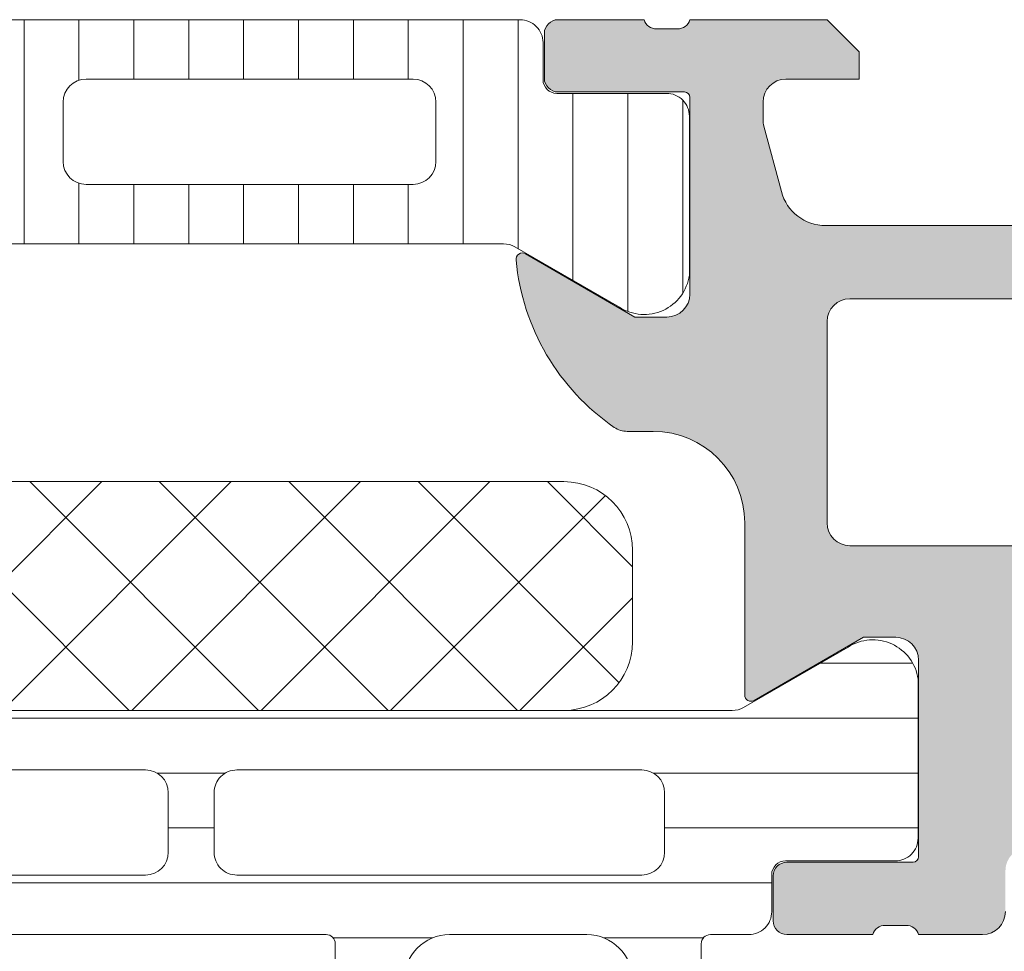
# Model space of a CAD drawing. Header units: millimetres. Extents: x 213386 to 506888, y 183055 to 450952.
# Tile 895 of 1056: x 399572 to 399594, y 335016 to 335037. Entities that reach past the tile are written whole.
import ezdxf

# ---------------------------------------------------------------- set-up
doc = ezdxf.new("R2010")
doc.units = ezdxf.units.MM
doc.layers.add('FASÁDA DETAILNÍ', color=255, linetype='Continuous', lineweight=0)
doc.layers.add('NOVA', color=255, linetype='Continuous', lineweight=0)

# ---------------------------------------------------------------- blocks, each defined once
blk = doc.blocks.new('A$C69D17D4D')
at = {"layer": 'FASÁDA DETAILNÍ'}
h = blk.add_hatch(dxfattribs=at)
h.set_pattern_fill('_USER', color=256, scale=1.2, angle=90, style=0, pattern_type=0)
h.set_pattern_definition([(90, (0, 0), (-1.2, 7.347638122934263e-17), [])])
edge = h.paths.add_edge_path()
edge.add_line((1622.49395041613, 17283.54357428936), (1624.777607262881, 17282.22510457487))
edge.add_arc((1625.318242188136, 17283.06635722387), 0.9999960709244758, 237.2729839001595, 351.8183919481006)
edge.add_line((1626.308060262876, 17282.92404657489), (1626.308060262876, 17286.40058807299))
edge.add_arc((1625.808064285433, 17286.40059071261), 0.4999959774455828, -0.0003024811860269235, 90.00030248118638)
edge.add_line((1625.808061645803, 17286.90058669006), (1623.408063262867, 17286.90025473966))
edge.add_arc((1623.408063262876, 17287.20025473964), 0.3000000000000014, 180, 269.9999999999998, ccw=False)
edge.add_line((1623.108063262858, 17287.20025473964), (1623.108063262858, 17288.01058607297))
edge.add_arc((1622.608065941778, 17288.0105887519), 0.4999973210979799, -0.0003069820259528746, 90.00030698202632)
edge.add_line((1622.608063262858, 17288.51058607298), (1592.525588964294, 17288.51058607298))
edge.add_arc((1592.525586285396, 17288.0105887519), 0.4999973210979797, 89.99969301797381, 180.0003069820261)
edge.add_line((1592.025588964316, 17288.01058607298), (1592.025588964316, 17287.20025473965))
edge.add_arc((1591.725588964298, 17287.20025473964), 0.3000000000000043, -90, -1.1368683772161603e-13, ccw=False)
edge.add_line((1591.725588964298, 17286.90025473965), (1589.325590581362, 17286.90058669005))
edge.add_arc((1589.325587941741, 17286.40059071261), 0.4999959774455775, 89.99969751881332, 180.0003024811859)
edge.add_line((1588.825591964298, 17286.40058807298), (1588.825591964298, 17282.92404657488))
edge.add_arc((1589.815410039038, 17283.06635722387), 0.9999960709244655, 188.1816080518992, 302.7270160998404)
edge.add_line((1590.356044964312, 17282.22510457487), (1592.639701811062, 17283.54357428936))
edge.add_arc((1592.889701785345, 17283.11056157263), 0.5000000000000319, 90.00005990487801, 119.9999965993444, ccw=False)
edge.add_line((1592.889701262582, 17283.61056157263), (1622.243950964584, 17283.61056157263))
edge.add_arc((1622.243950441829, 17283.11056157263), 0.5000000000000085, 60.0000034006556, 89.99994009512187, ccw=False)
edge = h.paths.add_edge_path(flags=16)
edge.add_line((1601.917233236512, 17284.91057234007), (1594.76720882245, 17284.91058759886))
edge.add_arc((1594.767252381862, 17285.4106311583), 0.5000435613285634, 180.0049911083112, 269.9950088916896, ccw=False)
edge.add_line((1594.26720882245, 17285.41058759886), (1594.26720882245, 17286.71059637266))
edge.add_arc((1594.767221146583, 17286.71056878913), 0.5000123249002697, 90.00141220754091, 179.9968392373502, ccw=False)
edge.add_line((1594.76720882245, 17287.21058111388), (1601.917233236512, 17287.21058111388))
edge.add_arc((1601.917189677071, 17286.71053755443), 0.5000435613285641, 0.004991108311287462, 89.99500889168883, ccw=False)
edge.add_line((1602.417233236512, 17286.71058111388), (1602.417233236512, 17285.41057234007))
edge.add_arc((1601.917189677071, 17285.41061589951), 0.5000435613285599, -89.99500889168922, -0.004991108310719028, ccw=False)
edge = h.paths.add_edge_path(flags=16)
edge.add_line((1620.267232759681, 17284.91057234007), (1613.117206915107, 17284.91057234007))
edge.add_arc((1613.117250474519, 17285.41061589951), 0.5000435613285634, 180.0049911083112, 269.9950088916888, ccw=False)
edge.add_line((1612.617206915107, 17285.41057234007), (1612.617206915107, 17286.71058111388))
edge.add_arc((1613.117250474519, 17286.71053755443), 0.5000435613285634, 90.00499110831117, 179.9950088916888, ccw=False)
edge.add_line((1613.117206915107, 17287.21058111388), (1620.267232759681, 17287.21058111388))
edge.add_arc((1620.26718920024, 17286.71053755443), 0.5000435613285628, 0.004991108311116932, 89.99500889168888, ccw=False)
edge.add_line((1620.767232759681, 17286.71058111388), (1620.767232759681, 17285.41057234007))
edge.add_arc((1620.26718920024, 17285.41061589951), 0.5000435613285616, -89.99500889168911, -0.004991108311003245, ccw=False)
edge = h.paths.add_edge_path(flags=16)
edge.add_line((1611.117206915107, 17284.91057234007), (1603.917233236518, 17284.91057234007))
edge.add_arc((1603.917182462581, 17285.41052156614), 0.4999492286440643, -180.00581885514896, -89.99418114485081, ccw=False)
edge.add_line((1603.417233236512, 17285.41057234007), (1603.417233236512, 17286.71058111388))
edge.add_arc((1603.917182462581, 17286.71063188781), 0.4999492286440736, 89.99418114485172, 180.0058188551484, ccw=False)
edge.add_line((1603.917233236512, 17287.21058111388), (1611.117206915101, 17287.21058111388))
edge.add_arc((1611.117257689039, 17286.71063188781), 0.4999492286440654, -0.005818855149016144, 90.00581885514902, ccw=False)
edge.add_line((1611.617206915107, 17286.71058111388), (1611.617206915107, 17285.41057234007))
edge.add_arc((1611.117257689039, 17285.41052156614), 0.4999492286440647, -90.00581885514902, 0.005818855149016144, ccw=False)
h = blk.add_hatch(color=256, dxfattribs=at)
edge = h.paths.add_edge_path()
edge.add_arc((1643.317992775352, 17223.51065356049), 0.5000674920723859, -89.99226754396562, -0.007732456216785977, ccw=False)
edge.add_line((1643.318060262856, 17223.01058607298), (1639.318060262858, 17223.01058607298))
edge.add_arc((1639.31812775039, 17223.51065356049), 0.5000674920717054, 180.0077324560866, 269.99226754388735, ccw=False)
edge.add_line((1638.818060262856, 17223.51058607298), (1638.818060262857, 17224.81063490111))
edge.add_arc((1639.318097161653, 17224.81059800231), 0.5000369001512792, 90.00422797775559, 179.9957720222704, ccw=False)
edge.add_line((1639.318060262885, 17225.31063490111), (1639.818060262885, 17225.31063490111))
edge.add_line((1639.818060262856, 17225.31063490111), (1639.818060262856, 17224.31063490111))
edge.add_line((1639.818060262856, 17224.31063490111), (1641.318060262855, 17224.31063490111))
edge.add_arc((1641.318097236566, 17225.31059792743), 0.9999630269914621, 269.9978814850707, 360.0021185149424)
edge.add_line((1642.318060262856, 17225.31063490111), (1642.318060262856, 17229.3106349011))
edge.add_arc((1641.31798339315, 17229.3105580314), 1.000076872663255, 0.004403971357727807, 89.99559602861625)
edge.add_line((1641.318060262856, 17230.31063490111), (1639.818060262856, 17230.31063490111))
edge.add_line((1639.818060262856, 17230.31063490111), (1639.818060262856, 17229.31063490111))
edge.add_line((1639.818060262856, 17229.31063490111), (1639.318060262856, 17229.31063490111))
edge.add_arc((1639.318002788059, 17229.81057742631), 0.4999425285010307, -180.00658688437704, -89.99341311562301, ccw=False)
edge.add_line((1638.818060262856, 17229.81063490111), (1638.818060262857, 17232.61062269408))
edge.add_arc((1639.318060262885, 17232.61062269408), 0.5000000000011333, 90.0000000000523, 180.0000000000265, ccw=False)
edge.add_line((1639.318060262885, 17233.11062269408), (1639.518060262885, 17233.11062269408))
edge.add_arc((1639.518060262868, 17232.61062269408), 0.5000000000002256, -2.609112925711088e-11, 89.99999999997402, ccw=False)
edge.add_line((1640.018060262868, 17232.61062269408), (1640.018060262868, 17232.11062269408))
edge.add_arc((1640.518095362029, 17232.11065779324), 0.500035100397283, 180.0040217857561, 269.9959782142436)
edge.add_line((1640.518060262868, 17231.61062269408), (1641.318063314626, 17231.61062269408))
edge.add_arc((1641.31804675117, 17232.11063925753), 0.5000165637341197, -89.99810203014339, -0.001897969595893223)
edge.add_line((1641.818063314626, 17232.11062269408), (1641.818063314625, 17263.41061659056))
edge.add_line((1641.818063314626, 17263.41061659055), (1641.38566668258, 17269.4490742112))
edge.add_arc((1640.386446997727, 17269.41061815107), 0.9999594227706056, 2.20400286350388, 89.99999999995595)
edge.add_line((1640.386446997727, 17270.41057757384), (1633.717994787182, 17270.41057757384))
edge.add_arc((1633.717994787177, 17269.91057757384), 0.5000000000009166, 90.00000000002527, 179.9999999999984)
edge.add_line((1633.217994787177, 17269.91057757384), (1633.217994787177, 17269.01057757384))
edge.add_arc((1632.717994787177, 17269.01057757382), 0.5000000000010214, -89.99999999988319, 1.425064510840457e-10, ccw=False)
edge.add_line((1632.717994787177, 17268.51057757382), (1631.317993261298, 17268.51057757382))
edge.add_arc((1631.050472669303, 17268.43174112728), 0.278895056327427, 16.41987641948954, 91.1645893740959)
edge.add_line((1631.044804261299, 17268.71057857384), (1630.591210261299, 17268.71057857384))
edge.add_arc((1630.585549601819, 17268.43171047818), 0.2789255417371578, 88.83712992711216, 163.575405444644)
edge.add_line((1630.31800626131, 17268.51057757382), (1628.437995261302, 17268.51057757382))
edge.add_arc((1628.43799526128, 17268.81057757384), 0.3000000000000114, 180.0000000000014, 270, ccw=False)
edge.add_line((1628.137995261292, 17268.81057757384), (1628.137995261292, 17269.79055189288))
edge.add_arc((1628.43799526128, 17269.79055189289), 0.2999999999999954, 90.0000000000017, 180.0000000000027, ccw=False)
edge.add_line((1628.43799526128, 17270.09055189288), (1631.19799326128, 17270.09055189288))
edge.add_arc((1631.197993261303, 17270.21055189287), 0.1200000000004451, 269.9999999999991, 360)
edge.add_line((1631.317993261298, 17270.21055189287), (1631.317993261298, 17274.51057757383))
edge.add_arc((1630.817993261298, 17274.51057757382), 0.5000000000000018, -8.014997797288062e-13, 89.9999999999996)
edge.add_line((1630.817993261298, 17275.01057757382), (1630.117993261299, 17275.01057757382))
edge.add_line((1630.117993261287, 17275.01057757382), (1627.725172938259, 17273.6290821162))
edge.add_arc((1627.65611304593, 17273.74869735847), 0.1381197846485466, -180.0000000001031, -60.000000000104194, ccw=False)
edge.add_line((1627.517993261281, 17273.74869735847), (1627.517993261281, 17277.51057757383))
edge.add_arc((1625.517993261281, 17277.51057757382), 1.999999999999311, 6.730053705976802e-12, 90.00000000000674)
edge.add_line((1625.517993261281, 17279.51057757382), (1624.949997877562, 17279.51057757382))
edge.add_arc((1624.949997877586, 17280.01057757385), 0.5000000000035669, 235.5209282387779, 269.99999999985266, ccw=False)
edge.add_arc((1627.497471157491, 17283.72007617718), 4.999999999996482, 185.3492280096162, 235.5209282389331, ccw=False)
edge.add_arc((1622.656119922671, 17283.27245778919), 0.1381197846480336, 60.00000000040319, 187.7024374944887, ccw=False)
edge.add_line((1622.725179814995, 17283.39207303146), (1625.118000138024, 17282.01057757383))
edge.add_line((1625.118000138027, 17282.01057757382), (1625.818000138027, 17282.01057757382))
edge.add_arc((1625.818000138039, 17282.51057757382), 0.5, 270, 360)
edge.add_line((1626.318000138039, 17282.51057757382), (1626.318000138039, 17286.81060325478))
edge.add_arc((1626.198000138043, 17286.81060325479), 0.1199999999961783, 1.272221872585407e-14, 89.9999999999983)
edge.add_line((1626.198000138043, 17286.93060325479), (1623.438002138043, 17286.93060325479))
edge.add_arc((1623.43800213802, 17287.23060325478), 0.2999999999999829, -180, -89.99999999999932, ccw=False)
edge.add_line((1623.138002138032, 17287.23060325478), (1623.138002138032, 17288.21057757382))
edge.add_arc((1623.43800213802, 17288.21057757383), 0.300000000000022, 90.00000000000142, 180, ccw=False)
edge.add_line((1623.43800213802, 17288.51057757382), (1625.318013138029, 17288.51057757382))
edge.add_arc((1625.58555647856, 17288.58944466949), 0.2789255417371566, 196.424594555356, 271.1628700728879)
edge.add_line((1625.591217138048, 17288.31057657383), (1626.044811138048, 17288.31057657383))
edge.add_arc((1626.050479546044, 17288.58941402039), 0.2788950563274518, 268.8354106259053, 343.5801235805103)
edge.add_line((1626.318000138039, 17288.51057757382), (1629.318058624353, 17288.51057757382))
edge.add_line((1629.31805862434, 17288.51057757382), (1630.018161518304, 17287.81050520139))
edge.add_line((1630.018161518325, 17287.8105052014), (1630.018161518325, 17287.21049909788))
edge.add_line((1630.018161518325, 17287.21049909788), (1628.418155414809, 17287.21049909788))
edge.add_arc((1628.418164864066, 17286.7104896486), 0.5000094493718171, 90.00108278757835, 179.9989172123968)
edge.add_line((1627.918155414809, 17286.71049909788), (1627.918155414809, 17286.31507101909))
edge.add_arc((1628.418155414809, 17286.31507101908), 0.5000000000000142, 180.0000000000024, 195.0000000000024)
edge.add_line((1627.935192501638, 17286.18566149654), (1628.319401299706, 17284.75177474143))
edge.add_arc((1629.28532712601, 17285.01059378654), 1.000000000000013, 195.0000000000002, 270.0000000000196)
edge.add_line((1629.28532712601, 17284.01059378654), (1635.018149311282, 17284.01059378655))
edge.add_line((1635.018149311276, 17284.01059378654), (1635.018149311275, 17287.21049909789))
edge.add_line((1635.018149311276, 17287.21049909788), (1634.218161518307, 17287.21049909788))
edge.add_line((1634.218161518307, 17287.21049909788), (1634.218161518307, 17287.8105052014))
edge.add_line((1634.218161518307, 17287.8105052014), (1635.430594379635, 17288.51048689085))
edge.add_line((1635.430594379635, 17288.51048689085), (1636.518149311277, 17288.51048689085))
edge.add_line((1636.518149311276, 17288.51048689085), (1636.518149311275, 17273.51057757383))
edge.add_arc((1637.018149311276, 17273.51057757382), 0.5000000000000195, 179.9999999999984, 270.0000000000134)
edge.add_line((1637.018149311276, 17273.01057757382), (1642.818060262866, 17273.01057757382))
edge.add_arc((1642.818060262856, 17272.01057757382), 1, 0, 90.0000000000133, ccw=False)
edge.add_line((1643.818060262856, 17272.01057757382), (1643.818060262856, 17223.51058607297))
edge = h.paths.add_edge_path(flags=16)
edge.add_line((1634.218161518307, 17282.41059378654), (1629.818161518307, 17282.41059378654))
edge.add_arc((1629.818161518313, 17281.91059378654), 0.5000000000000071, 90.00000000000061, 179.9999999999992)
edge.add_line((1629.318161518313, 17281.91059378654), (1629.318161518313, 17277.51059378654))
edge.add_arc((1629.818161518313, 17277.51059378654), 0.4999999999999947, 179.9999999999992, 270.0000000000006)
edge.add_line((1629.818161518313, 17277.01059378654), (1634.218161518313, 17277.01059378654))
edge.add_arc((1634.218161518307, 17277.51059378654), 0.5, 270, 360)
edge.add_line((1634.718161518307, 17277.51059378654), (1634.718161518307, 17281.91059378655))
edge.add_arc((1634.218161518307, 17281.91059378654), 0.4999999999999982, 1.272221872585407e-14, 90.00000000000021)
h = blk.add_hatch(dxfattribs=at)
h.set_pattern_fill('NETZ', color=256, scale=2, angle=45, style=0)
h.set_pattern_definition([(45, (0, 0), (-1.414213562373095, 1.414213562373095), []), (135, (0, 0), (-1.414213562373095, -1.414213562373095), [])])
h.paths.add_polyline_path([(1623.566983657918, 17278.41132086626, -0.4142135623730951), (1625.066983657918, 17276.91132086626), (1625.066983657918, 17274.91132086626, -0.4142135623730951), (1623.566983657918, 17273.41132086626), (1596.566983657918, 17273.41132086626, -0.4142135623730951), (1595.066983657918, 17274.91132086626), (1595.066983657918, 17276.91132086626, -0.4142135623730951), (1596.566983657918, 17278.41132086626)])
h = blk.add_hatch(dxfattribs=at)
h.set_pattern_fill('LINIE', color=256, scale=1.2, angle=180, style=0)
h.set_pattern_definition([(180, (1631.942673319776, 17287.7935481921), (-1.469551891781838e-16, -1.2), [])])
edge = h.paths.add_edge_path()
edge.add_arc((1628.407976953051, 17269.81977573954), 0.2999999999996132, 89.99792470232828, 179.9979247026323)
edge.add_line((1628.107976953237, 17269.81978660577), (1628.107948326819, 17269.00945527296))
edge.add_arc((1627.607951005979, 17269.00947070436), 0.4999973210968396, 269.9976177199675, 359.99823168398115, ccw=False)
edge.add_line((1627.607930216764, 17268.50947338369), (1626.766857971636, 17268.5081528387))
edge.add_arc((1626.766857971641, 17268.3081528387), 0.2000000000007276, 90.00000000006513, 180)
edge.add_line((1626.566857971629, 17268.3081528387), (1626.566857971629, 17264.20815283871))
edge.add_arc((1626.066857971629, 17264.20815283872), 0.5, -90, 0, ccw=False)
edge.add_line((1626.066857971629, 17263.70815283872), (1625.236108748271, 17263.70815283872))
edge.add_arc((1625.236108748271, 17264.70815283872), 1, 195.0000000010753, 269.99999999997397, ccw=False)
edge.add_line((1624.270182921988, 17264.4493337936), (1624.066857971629, 17265.20815283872))
edge.add_line((1624.066857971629, 17265.20815283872), (1625.066857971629, 17265.20815283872))
edge.add_line((1625.066857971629, 17265.20815283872), (1625.066857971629, 17267.50815283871))
edge.add_arc((1624.062731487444, 17267.50644359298), 1.004127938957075, 0.097530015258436, 89.76591227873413)
edge.add_line((1624.066833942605, 17268.51056315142), (1621.066955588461, 17268.51056315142))
edge.add_arc((1621.070983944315, 17267.50644380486), 1.004127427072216, 90.22985967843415, 179.9024820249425)
edge.add_line((1620.066857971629, 17267.50815283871), (1620.066857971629, 17265.20815283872))
edge.add_line((1620.066857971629, 17265.20815283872), (1621.066857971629, 17265.20815283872))
edge.add_line((1621.066857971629, 17265.20815283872), (1620.863533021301, 17264.4493337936))
edge.add_arc((1619.897607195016, 17264.70815283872), 1.000000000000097, 270, 344.99999999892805, ccw=False)
edge.add_line((1619.897607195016, 17263.70815283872), (1619.066857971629, 17263.70815283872))
edge.add_arc((1619.066857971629, 17264.20815283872), 0.5, 180, 270, ccw=False)
edge.add_line((1618.566857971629, 17264.20815283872), (1618.566857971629, 17268.30815283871))
edge.add_arc((1618.362684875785, 17268.30642428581), 0.2041804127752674, 0.485061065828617, 88.84413105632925)
edge.add_line((1618.366803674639, 17268.51056315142), (1592.525436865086, 17268.51058607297))
edge.add_arc((1592.525452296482, 17269.01058339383), 0.4999973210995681, 179.9976177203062, 269.9982316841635, ccw=False)
edge.add_line((1592.02545497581, 17269.01060418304), (1592.025483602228, 17269.82093551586))
edge.add_arc((1591.725483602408, 17269.8209463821), 0.3000000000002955, 359.9979247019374, 449.9979247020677)
edge.add_line((1591.725494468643, 17270.12094638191), (1589.325496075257, 17270.12070136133))
edge.add_arc((1589.325511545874, 17270.62069733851), 0.4999959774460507, 179.9976222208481, 269.99822718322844, ccw=False)
edge.add_line((1588.825515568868, 17270.62071808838), (1588.825642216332, 17274.09725958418))
edge.add_arc((1589.815455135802, 17273.95491308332), 0.9999960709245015, 57.27090860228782, 171.8163166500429, ccw=False)
edge.add_line((1590.356120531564, 17274.79614614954), (1592.639729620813, 17273.47759372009))
edge.add_arc((1592.889745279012, 17273.91059738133), 0.4999999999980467, 239.9979281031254, 269.9978647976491)
edge.add_line((1592.889726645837, 17273.41059738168), (1627.243995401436, 17273.40951106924))
edge.add_arc((1627.244012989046, 17273.90951106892), 0.500000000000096, 269.9979846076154, 299.9979213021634)
edge.add_line((1627.493997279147, 17273.47648929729), (1629.777701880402, 17274.79487629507))
edge.add_arc((1630.318306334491, 17273.95360406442), 0.9999960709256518, 8.17953275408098, 122.72494080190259, ccw=False)
edge.add_line((1631.308129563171, 17274.09587886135), (1631.308002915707, 17270.61933736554))
edge.add_arc((1630.808006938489, 17270.61935283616), 0.4999959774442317, 269.9976222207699, 359.9982271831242, ccw=False)
edge.add_line((1630.807986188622, 17270.11935685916), (1628.407987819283, 17270.11977573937))
edge = h.paths.add_edge_path(flags=16)
edge.add_line((1604.216864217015, 17270.3100513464), (1604.216864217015, 17271.61004545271))
edge.add_arc((1603.716867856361, 17271.61004909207), 0.4999963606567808, 359.9995829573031, 450.0004170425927)
edge.add_line((1603.716864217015, 17272.11004545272), (1594.86687032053, 17272.11004545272))
edge.add_arc((1594.866866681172, 17271.61004909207), 0.499996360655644, 89.99958295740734, 180.0004170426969)
edge.add_line((1594.366870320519, 17271.61004545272), (1594.366870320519, 17270.31005134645))
edge.add_arc((1594.866870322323, 17270.31003477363), 0.5000000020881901, 179.9981008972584, 269.9999997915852)
edge.add_line((1594.866870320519, 17269.81003477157), (1603.716864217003, 17269.81003477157))
edge.add_arc((1603.716864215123, 17270.31003477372), 0.5000000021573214, 270.0000002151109, 360.0018990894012)
edge = h.paths.add_edge_path(flags=16)
edge.add_arc((1614.416870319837, 17270.31003477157), 0.5, 269.9999999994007, 360)
edge.add_line((1614.916870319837, 17270.31003477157), (1614.916870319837, 17271.61004545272))
edge.add_arc((1614.416870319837, 17271.61004545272), 0.5, 0, 90.00000000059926)
edge.add_line((1614.416870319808, 17272.11004545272), (1605.716864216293, 17272.11004545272))
edge.add_arc((1605.716864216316, 17271.61004545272), 0.499999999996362, 90.00000000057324, 179.9999999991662)
edge.add_line((1605.216864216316, 17271.61004545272), (1605.216864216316, 17270.31003477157))
edge.add_arc((1605.716864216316, 17270.31003477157), 0.5000000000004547, 179.9999999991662, 269.9999999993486)
edge.add_line((1605.716864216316, 17269.81003477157), (1614.416870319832, 17269.81003477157))
edge = h.paths.add_edge_path(flags=16)
edge.add_arc((1616.416866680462, 17271.61004909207), 0.499996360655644, 89.99958295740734, 180.0004170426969)
edge.add_line((1615.916870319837, 17271.61004545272), (1615.916870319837, 17270.31005134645))
edge.add_arc((1616.416870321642, 17270.31003477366), 0.5000000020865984, 179.9981008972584, 269.9999997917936)
edge.add_line((1616.416870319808, 17269.81003477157), (1625.266879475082, 17269.81003477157))
edge.add_arc((1625.266879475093, 17270.31001951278), 0.4999847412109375, 269.9999999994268, 360)
edge.add_line((1625.766864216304, 17270.31001951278), (1625.766864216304, 17271.61003019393))
edge.add_arc((1625.266848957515, 17271.61003019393), 0.5000152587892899, 0, 90.0000000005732)
edge.add_line((1625.266848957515, 17272.11004545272), (1616.416870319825, 17272.11004545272))
for p, q in [((1622.608063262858, 17288.51058607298), (1592.525588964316, 17288.51058607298)), ((1623.43800213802, 17288.51057757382), (1625.31801313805, 17288.51057757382)), ((1626.318000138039, 17288.51057757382), (1629.31805862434, 17288.51057757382)), ((1629.31805862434, 17288.51057757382), (1630.018161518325, 17287.8105052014)), ((1623.138002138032, 17287.23060325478), (1623.138002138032, 17288.21057757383)), ((1625.591217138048, 17288.31057657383), (1626.044811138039, 17288.31057657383)), ((1623.108063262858, 17287.20025473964), (1623.108063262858, 17288.01058607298)), ((1630.018161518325, 17287.8105052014), (1630.018161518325, 17287.21049909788)), ((1613.117206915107, 17287.21058111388), (1620.267232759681, 17287.21058111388)), ((1630.018161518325, 17287.21049909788), (1628.418155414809, 17287.21049909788)), ((1625.808061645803, 17286.90058669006), (1623.408063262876, 17286.90025473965)), ((1626.198000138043, 17286.93060325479), (1623.43800213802, 17286.93060325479)), ((1612.617206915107, 17285.41057234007), (1612.617206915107, 17286.71058111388)), ((1620.767232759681, 17286.71058111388), (1620.767232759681, 17285.41057234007)), ((1626.318000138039, 17282.51057757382), (1626.318000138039, 17286.81060325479)), ((1627.918155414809, 17286.71049909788), (1627.918155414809, 17286.31507101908)), ((1626.308060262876, 17282.92404657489), (1626.308060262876, 17286.40058807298)), ((1627.935192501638, 17286.18566149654), (1628.319401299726, 17284.75177474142)), ((1620.267232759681, 17284.91057234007), (1613.117206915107, 17284.91057234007)), ((1629.28532712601, 17284.01059378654), (1635.018149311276, 17284.01059378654)), ((1592.889701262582, 17283.61056157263), (1622.243950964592, 17283.61056157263)), ((1622.49395041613, 17283.54357428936), (1624.777607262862, 17282.22510457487)), ((1622.725179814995, 17283.39207303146), (1625.118000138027, 17282.01057757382)), ((1634.218161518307, 17282.41059378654), (1629.818161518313, 17282.41059378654)), ((1625.118000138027, 17282.01057757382), (1625.818000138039, 17282.01057757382)), ((1629.318161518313, 17281.91059378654), (1629.318161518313, 17277.51059378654)), ((1625.517993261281, 17279.51057757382), (1624.949997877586, 17279.51057757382)), ((1627.517993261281, 17273.74869735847), (1627.517993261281, 17277.51057757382)), ((1629.818161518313, 17277.01059378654), (1634.218161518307, 17277.01059378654)), ((1630.117993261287, 17275.01057757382), (1627.725172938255, 17273.62908211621)), ((1630.817993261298, 17275.01057757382), (1630.117993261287, 17275.01057757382)), ((1631.317993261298, 17270.21055189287), (1631.317993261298, 17274.51057757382)), ((1628.43799526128, 17270.09055189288), (1631.197993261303, 17270.09055189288)), ((1628.137995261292, 17268.81057757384), (1628.137995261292, 17269.79055189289)), ((1631.044804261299, 17268.71057857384), (1630.591210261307, 17268.71057857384)), ((1630.31800626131, 17268.51057757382), (1628.43799526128, 17268.51057757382)), ((1632.717994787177, 17268.51057757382), (1631.317993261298, 17268.51057757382))]:
    blk.add_line(p, q, dxfattribs=at)
for points in [[(1596.566983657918, 17273.41132086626), (1623.566983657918, 17273.41132086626, 0.414213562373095), (1625.066983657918, 17274.91132086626), (1625.066983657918, 17276.91132086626, 0.414213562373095), (1623.566983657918, 17278.41132086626), (1596.566983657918, 17278.41132086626, 0.414213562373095), (1595.066983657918, 17276.91132086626), (1595.066983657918, 17274.91132086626, 0.414213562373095)], [(1614.416870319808, 17269.81003477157, 0.4142135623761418), (1614.916870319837, 17270.31003477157), (1614.916870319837, 17271.61004545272, 0.4142135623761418), (1614.416870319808, 17272.11004545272), (1605.716864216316, 17272.11004545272, 0.4142135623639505), (1605.216864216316, 17271.61004545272), (1605.216864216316, 17270.31003477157, 0.414213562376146), (1605.716864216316, 17269.81003477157)], [(1616.416870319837, 17272.11004545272, 0.4142178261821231), (1615.916870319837, 17271.61004545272), (1615.916870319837, 17270.31005134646, 0.4142232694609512), (1616.416870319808, 17269.81003477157), (1625.266879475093, 17269.81003477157, 0.4142135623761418), (1625.766864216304, 17270.31001951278), (1625.766864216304, 17271.61003019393, 0.4142135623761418), (1625.266848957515, 17272.11004545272)]]:
    blk.add_lwpolyline(points, format="xyb", close=True, dxfattribs=at)
for points in [[(1625.066857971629, 17267.50815283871, 0.4125193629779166), (1624.066833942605, 17268.51056315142), (1621.066955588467, 17268.51056315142, 0.4125410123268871), (1620.066857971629, 17267.50815283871)], [(1618.566857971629, 17264.20815283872), (1618.566857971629, 17268.3081528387, 0.4058498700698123), (1618.366803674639, 17268.51056315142), (1592.525436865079, 17268.51058607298, -0.4142167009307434)], [(1592.889726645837, 17273.41059738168), (1627.243995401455, 17273.40951106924, 0.1316522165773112), (1627.493997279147, 17273.47648929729), (1629.777701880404, 17274.79487629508, -0.5460410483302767), (1631.308129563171, 17274.09587886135), (1631.308002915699, 17270.61933736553, -0.4142166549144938), (1630.807986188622, 17270.11935685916), (1628.407987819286, 17270.11977573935, 0.4142135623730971), (1628.107976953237, 17269.81978660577), (1628.107948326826, 17269.00945527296, -0.4142167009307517), (1627.607930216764, 17268.50947338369), (1626.766857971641, 17268.50815283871, 0.414213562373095), (1626.566857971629, 17268.3081528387), (1626.566857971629, 17264.20815283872, -0.414213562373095)]]:
    blk.add_lwpolyline(points, format="xyb", dxfattribs=at)
for centre, radius, start, end in [((1622.608065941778, 17288.0105887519), 0.4999973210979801, 359.9996930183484, 90.0003069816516), ((1623.43800213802, 17288.21057757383), 0.3000000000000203, 90, 180), ((1625.58555647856, 17288.58944466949), 0.2789255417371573, 196.4245945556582, 271.1628700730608), ((1626.050479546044, 17288.58941402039), 0.2788950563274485, 268.8354106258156, 343.5801235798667), ((1613.117250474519, 17286.71053755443), 0.5000435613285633, 90.00499110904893, 179.9950088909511), ((1620.26718920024, 17286.71053755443), 0.5000435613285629, 0.00499110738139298, 89.99500889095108), ((1623.408063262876, 17287.20025473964), 0.3000000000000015, 180, 270), ((1623.43800213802, 17287.23060325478), 0.2999999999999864, 180, 270), ((1628.418164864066, 17286.7104896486), 0.5000094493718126, 90.00108278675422, 179.9989172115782), ((1625.808064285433, 17286.40059071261), 0.4999959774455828, 359.9996975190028, 90.00030248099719), ((1626.198000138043, 17286.81060325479), 0.1199999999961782, 0, 90), ((1628.418155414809, 17286.31507101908), 0.5000000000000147, 180, 194.9999999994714), ((1613.117250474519, 17285.41061589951), 0.5000435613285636, 180.0049911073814, 269.9950088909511), ((1620.26718920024, 17285.41061589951), 0.5000435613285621, 270.0049911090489, 359.9950088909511), ((1629.28532712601, 17285.01059378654), 1.000000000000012, 194.9999999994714, 270), ((1622.243950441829, 17283.11056157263), 0.5000000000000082, 60.00000340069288, 89.99994009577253), ((1622.656119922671, 17283.27245778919), 0.1381197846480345, 59.99999999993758, 187.7024374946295), ((1627.497471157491, 17283.72007617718), 4.999999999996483, 185.3492280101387, 235.5209282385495), ((1625.318242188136, 17283.06635722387), 0.9999960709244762, 237.2729839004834, 351.818391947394), ((1625.818000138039, 17282.51057757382), 0.5, 270, 0), ((1629.818161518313, 17281.91059378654), 0.5000000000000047, 90, 180), ((1624.949997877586, 17280.01057757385), 0.5000000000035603, 235.5209282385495, 270), ((1625.517993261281, 17277.51057757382), 1.999999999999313, 0, 90), ((1629.818161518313, 17277.51059378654), 0.4999999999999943, 180, 270), ((1630.817993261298, 17274.51057757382), 0.5000000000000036, 0, 90), ((1627.65611304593, 17273.74869735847), 0.1381197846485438, 180, 300.0000000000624), ((1631.197993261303, 17270.21055189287), 0.1200000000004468, 270, 0), ((1628.43799526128, 17269.79055189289), 0.2999999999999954, 90, 180), ((1628.43799526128, 17268.81057757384), 0.3000000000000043, 180, 270), ((1632.717994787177, 17269.01057757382), 0.5000000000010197, 270, 0), ((1630.585549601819, 17268.43171047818), 0.2789255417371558, 88.83712992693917, 163.5754054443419), ((1631.050472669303, 17268.43174112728), 0.2788950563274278, 16.41987642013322, 91.1645893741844)]:
    blk.add_arc(centre, radius, start, end, dxfattribs=at)

msp = doc.modelspace()

# ---------------------------------------------------------------- block references
at = {"layer": 'NOVA', "ltscale": 300}
msp.add_blockref('A$C69D17D4D', (397960.6382589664, 317748.1544064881), dxfattribs=at)

doc.saveas('drawing.dxf')
